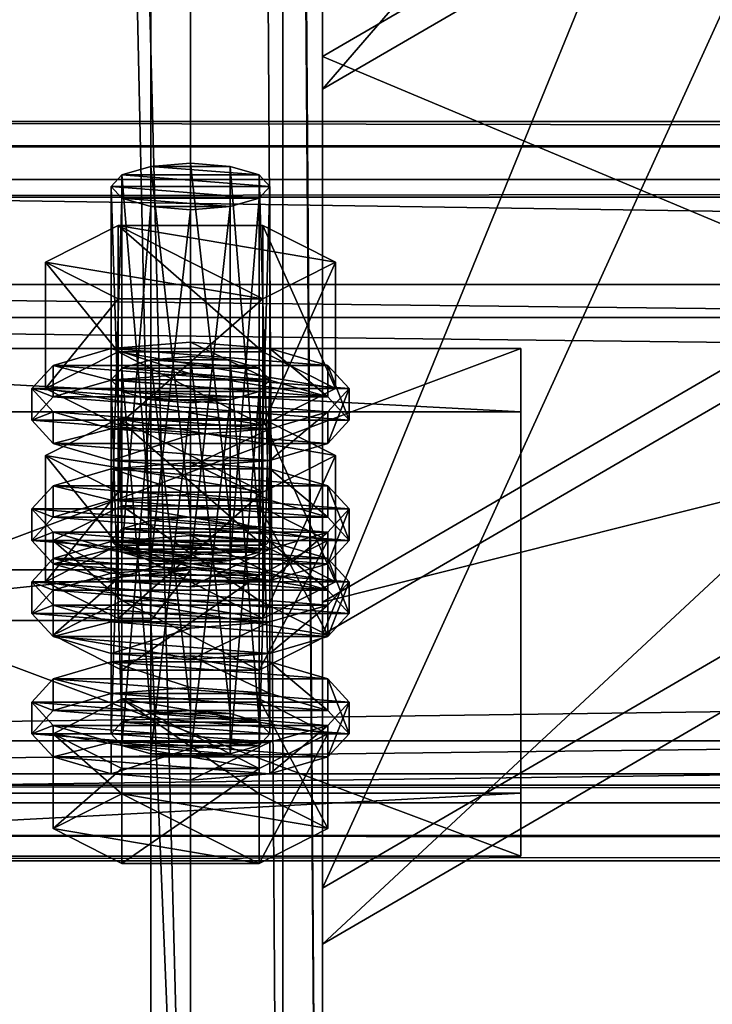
# Model space of a CAD drawing. Header units: millimetres. Extents: x 60485 to 71303, y 100 to 16900.
# Tile 698 of 1056: x 60607 to 60660, y 8609 to 8684. Entities that reach past the tile are written whole.
import ezdxf

# ---------------------------------------------------------------- set-up
doc = ezdxf.new("R2010")
doc.units = ezdxf.units.MM
for name, color, linetype in [('13', 7, 'Continuous'), ('3', 7, 'Continuous'), ('4', 7, 'Continuous'), ('6', 7, 'Continuous'), ('9', 7, 'Continuous')]:
    doc.layers.add(name, color=color, linetype=linetype)

msp = doc.modelspace()

# ---------------------------------------------------------------- meshes
at = {"layer": '13', "color": 20}
mesh = msp.add_polyface(dxfattribs=at)
corners = [(60620, 8669.134, 5605.383), (60617, 8669.369, 5606.152), (60617, 8642.593, 5614.339), (60614.804, 8670.012, 5608.252), (60614.804, 8643.235, 5616.439), (60614, 8670.889, 5611.121), (60614, 8644.112, 5619.308), (60614.804, 8671.766, 5613.99), (60614.804, 8644.989, 5622.177), (60617, 8672.408, 5616.09), (60617, 8645.631, 5624.277), (60620, 8672.643, 5616.859), (60620, 8645.866, 5625.045), (60623, 8669.369, 5606.152), (60625.196, 8670.012, 5608.252), (60626, 8670.889, 5611.121), (60625.196, 8671.766, 5613.99), (60623, 8672.408, 5616.09), (60625.485, 8662.389, 5603.786), (60614.515, 8662.389, 5603.786), (60614.515, 8652.826, 5606.709), (60609.03, 8665.167, 5612.871), (60609.03, 8655.604, 5615.794), (60614.515, 8667.944, 5621.955), (60614.515, 8658.381, 5624.879), (60625.485, 8658.381, 5624.879), (60625.485, 8652.826, 5606.709), (60609.608, 8653.85, 5610.056), (60608, 8655.604, 5615.794), (60608, 8653.213, 5616.525), (60609.608, 8651.459, 5610.787), (60609.608, 8657.358, 5621.532), (60609.608, 8654.967, 5622.263), (60614, 8658.642, 5625.733), (60614, 8656.251, 5626.463), (60620, 8659.112, 5627.27), (60620, 8656.721, 5628.001), (60614, 8652.565, 5605.856), (60626, 8652.565, 5605.856), (60630.392, 8653.85, 5610.056), (60632, 8655.604, 5615.794), (60630.392, 8657.358, 5621.532), (60626, 8658.642, 5625.733), (60630.392, 8654.967, 5622.263), (60632, 8653.213, 5616.525), (60617, 8654.751, 5558.337), (60623, 8654.751, 5558.337), (60614.804, 8655.393, 5560.437), (60625.196, 8655.393, 5560.437), (60614, 8656.27, 5563.306), (60626, 8656.27, 5563.306), (60614.804, 8657.147, 5566.175), (60625.196, 8657.147, 5566.175), (60617, 8657.789, 5568.275)]
mesh.append_faces([[corners[k] for k in face] for face in [(9, 12, 10, 10), (13, 1, 0, 0), (9, 17, 11, 11), (19, 22, 20, 20), (21, 24, 22, 22), (23, 25, 24, 24), (18, 21, 19, 19), (22, 26, 20, 20), (27, 29, 30, 30), (28, 32, 29, 29), (31, 34, 32, 32), (33, 36, 34, 34), (33, 42, 35, 35)]], dxfattribs={"vtx0": -1, "color": 20})
mesh.append_faces([[corners[k] for k in face] for face in [(1, 13, 3, 3), (3, 14, 5, 5), (5, 15, 7, 7), (7, 16, 9, 9), (21, 18, 23, 23), (24, 26, 22, 22), (37, 38, 27, 27), (27, 39, 28, 28), (28, 40, 31, 31), (31, 41, 33, 33), (36, 43, 34, 34), (34, 43, 32, 32), (32, 44, 29, 29), (45, 46, 47, 47), (47, 48, 49, 49), (49, 50, 51, 51), (51, 52, 53, 53)]], dxfattribs={"vtx0": -1, "vtx1": -1, "color": 20})
mesh.append_faces([[corners[k] for k in face] for face in [(0, 1, 2, 2), (1, 3, 4, 4), (3, 5, 6, 6), (5, 7, 8, 8), (7, 9, 10, 10), (9, 11, 12, 12), (18, 19, 20, 20), (19, 21, 22, 22), (21, 23, 24, 24), (27, 28, 29, 29), (28, 31, 32, 32), (31, 33, 34, 34), (33, 35, 36, 36)]], dxfattribs={"vtx2": -1, "vtx3": -1, "color": 20})
mesh = msp.add_polyface(dxfattribs=at)
corners = [(60626, 8670.889, 5611.121), (60625.196, 8670.012, 5608.252), (60625.196, 8643.235, 5616.439), (60623, 8669.369, 5606.152), (60623, 8642.593, 5614.339), (60620, 8669.134, 5605.383), (60620, 8642.358, 5613.57), (60620, 8672.643, 5616.859), (60623, 8672.408, 5616.09), (60623, 8645.631, 5624.277), (60620, 8645.866, 5625.045), (60625.196, 8671.766, 5613.99), (60625.196, 8644.989, 5622.177), (60626, 8644.112, 5619.308), (60614.804, 8670.012, 5608.252), (60614, 8670.889, 5611.121), (60614.804, 8671.766, 5613.99), (60617, 8672.408, 5616.09), (60630.97, 8665.167, 5612.871), (60625.485, 8662.389, 5603.786), (60625.485, 8652.826, 5606.709), (60630.97, 8655.604, 5615.794), (60614.515, 8652.826, 5606.709), (60614.515, 8667.944, 5621.955), (60625.485, 8667.944, 5621.955), (60625.485, 8658.381, 5624.879), (60614.515, 8658.381, 5624.879), (60632, 8655.604, 5615.794), (60630.392, 8653.85, 5610.056), (60630.392, 8651.459, 5610.787), (60632, 8653.213, 5616.525), (60620, 8659.112, 5627.27), (60626, 8658.642, 5625.733), (60626, 8656.251, 5626.463), (60620, 8656.721, 5628.001), (60630.392, 8657.358, 5621.532), (60630.392, 8654.967, 5622.263), (60609.608, 8653.85, 5610.056), (60626, 8652.565, 5605.856), (60608, 8655.604, 5615.794), (60609.608, 8657.358, 5621.532), (60614, 8658.642, 5625.733), (60609.608, 8654.967, 5622.263), (60608, 8653.213, 5616.525), (60623, 8654.751, 5558.337), (60617, 8654.751, 5558.337), (60620, 8654.516, 5557.568), (60614.804, 8655.393, 5560.437), (60625.196, 8655.393, 5560.437), (60614, 8656.27, 5563.306), (60626, 8656.27, 5563.306), (60614.804, 8657.147, 5566.175), (60625.196, 8657.147, 5566.175), (60617, 8657.789, 5568.275), (60623, 8657.789, 5568.275), (60620, 8658.024, 5569.044), (60614.515, 8653.326, 5574.14), (60630.97, 8650.548, 5565.055), (60625.485, 8653.326, 5574.14)]
mesh.append_faces([[corners[k] for k in face] for face in [(7, 9, 10, 10), (18, 20, 21, 21), (19, 22, 20, 20), (24, 21, 25, 25), (23, 18, 24, 24), (21, 26, 25, 25), (27, 29, 30, 30), (31, 33, 34, 34), (32, 36, 33, 33), (35, 30, 36, 36), (36, 34, 33, 33), (44, 45, 46, 46), (53, 54, 55, 55), (56, 57, 58, 58)]], dxfattribs={"vtx0": -1, "color": 20})
mesh.append_faces([[corners[k] for k in face] for face in [(14, 3, 1, 1), (15, 1, 0, 0), (16, 0, 11, 11), (17, 11, 8, 8), (23, 19, 18, 18), (26, 21, 20, 20), (37, 38, 28, 28), (39, 28, 27, 27), (40, 27, 35, 35), (41, 35, 32, 32), (42, 36, 30, 30), (43, 30, 29, 29), (47, 44, 48, 48), (49, 48, 50, 50), (51, 50, 52, 52), (53, 52, 54, 54)]], dxfattribs={"vtx0": -1, "vtx2": -1, "vtx3": -1, "color": 20})
mesh.append_faces([[corners[k] for k in face] for face in [(0, 1, 2, 2), (1, 3, 4, 4), (3, 5, 6, 6), (7, 8, 9, 9), (8, 11, 12, 12), (11, 0, 13, 13), (18, 19, 20, 20), (23, 24, 25, 25), (24, 18, 21, 21), (27, 28, 29, 29), (31, 32, 33, 33), (32, 35, 36, 36), (35, 27, 30, 30)]], dxfattribs={"vtx2": -1, "vtx3": -1, "color": 20})
mesh = msp.add_polyface(dxfattribs=at)
corners = [(60626, 8670.889, 5611.121), (60625.196, 8643.235, 5616.439), (60626, 8644.112, 5619.308), (60625.196, 8670.012, 5608.252), (60623, 8642.593, 5614.339), (60623, 8669.369, 5606.152), (60620, 8642.358, 5613.57), (60623, 8672.408, 5616.09), (60625.196, 8644.989, 5622.177), (60623, 8645.631, 5624.277), (60625.196, 8671.766, 5613.99), (60620, 8645.866, 5625.045), (60614.804, 8644.989, 5622.177), (60614, 8644.112, 5619.308), (60609.608, 8644.112, 5619.308), (60625.196, 8641.481, 5610.701), (60630.392, 8644.112, 5619.308), (60614.804, 8646.743, 5627.914), (60625.196, 8646.743, 5627.914), (60632, 8646.503, 5618.577), (60630.392, 8644.749, 5612.839), (60630.392, 8642.358, 5613.57), (60632, 8644.112, 5619.308), (60620, 8650.011, 5630.052), (60626, 8649.541, 5628.515), (60626, 8647.151, 5629.246), (60620, 8647.621, 5630.783), (60630.392, 8648.257, 5624.315), (60630.392, 8645.866, 5625.045), (60626, 8643.464, 5608.639), (60614, 8643.464, 5608.639), (60620, 8642.994, 5607.101), (60609.608, 8644.749, 5612.839), (60608, 8646.503, 5618.577), (60609.608, 8648.257, 5624.315), (60614, 8649.541, 5628.515), (60614, 8647.151, 5629.246), (60609.608, 8645.866, 5625.045), (60608, 8644.112, 5619.308), (60630.392, 8653.85, 5610.056), (60626, 8652.565, 5605.856), (60626, 8650.175, 5606.587), (60630.392, 8651.459, 5610.787), (60620, 8652.095, 5604.319), (60620, 8649.705, 5605.05), (60614, 8652.565, 5605.856), (60609.608, 8651.459, 5610.787), (60614, 8650.175, 5606.587), (60620, 8658.024, 5569.044), (60623, 8657.789, 5568.275), (60623, 8631.013, 5576.462), (60625.196, 8657.147, 5566.175), (60625.196, 8630.371, 5574.361), (60630.97, 8650.548, 5565.055), (60625.485, 8647.771, 5555.97), (60625.485, 8638.208, 5558.894), (60614.515, 8653.326, 5574.14), (60625.485, 8653.326, 5574.14), (60625.485, 8643.763, 5577.064), (60630.97, 8640.985, 5567.979), (60614, 8644.024, 5577.917), (60630.392, 8642.739, 5573.717), (60626, 8644.024, 5577.917), (60620, 8644.494, 5579.455)]
mesh.append_faces([[corners[k] for k in face] for face in [(0, 1, 2, 2), (3, 4, 1, 1), (5, 6, 4, 4), (7, 8, 9, 9), (10, 2, 8, 8), (8, 11, 9, 9), (17, 16, 18, 18), (19, 21, 22, 22), (23, 25, 26, 26), (24, 28, 25, 25), (27, 22, 28, 28), (29, 30, 31, 31), (35, 24, 23, 23), (39, 41, 42, 42), (40, 44, 41, 41), (40, 45, 43, 43), (47, 41, 44, 44), (57, 59, 58, 58), (60, 62, 63, 63)]], dxfattribs={"vtx0": -1, "color": 20})
mesh.append_faces([[corners[k] for k in face] for face in [(12, 8, 2, 2), (13, 2, 1, 1), (14, 15, 16, 16), (32, 29, 20, 20), (33, 20, 19, 19), (34, 19, 27, 27), (35, 27, 24, 24), (36, 25, 28, 28), (37, 28, 22, 22), (38, 22, 21, 21), (46, 42, 41, 41), (56, 54, 53, 53), (60, 61, 62, 62)]], dxfattribs={"vtx0": -1, "vtx2": -1, "vtx3": -1, "color": 20})
mesh.append_faces([[corners[k] for k in face] for face in [(19, 20, 21, 21), (23, 24, 25, 25), (24, 27, 28, 28), (27, 19, 22, 22), (39, 40, 41, 41), (40, 43, 44, 44), (48, 49, 50, 50), (49, 51, 52, 52), (53, 54, 55, 55), (56, 57, 58, 58), (57, 53, 59, 59)]], dxfattribs={"vtx2": -1, "vtx3": -1, "color": 20})
mesh = msp.add_polyface(dxfattribs=at)
corners = [(60620, 8669.134, 5605.383), (60617, 8642.593, 5614.339), (60620, 8642.358, 5613.57), (60617, 8669.369, 5606.152), (60614.804, 8643.235, 5616.439), (60614.804, 8670.012, 5608.252), (60614, 8644.112, 5619.308), (60614, 8670.889, 5611.121), (60614.804, 8644.989, 5622.177), (60614.804, 8671.766, 5613.99), (60617, 8645.631, 5624.277), (60620, 8645.866, 5625.045), (60625.196, 8644.989, 5622.177), (60626, 8644.112, 5619.308), (60625.196, 8643.235, 5616.439), (60609.608, 8644.112, 5619.308), (60630.392, 8644.112, 5619.308), (60614.804, 8646.743, 5627.914), (60614, 8643.464, 5608.639), (60609.608, 8644.749, 5612.839), (60609.608, 8642.358, 5613.57), (60608, 8646.503, 5618.577), (60608, 8644.112, 5619.308), (60609.608, 8648.257, 5624.315), (60609.608, 8645.866, 5625.045), (60614, 8649.541, 5628.515), (60614, 8647.151, 5629.246), (60620, 8650.011, 5630.052), (60620, 8647.621, 5630.783), (60626, 8643.464, 5608.639), (60630.392, 8644.749, 5612.839), (60632, 8646.503, 5618.577), (60630.392, 8648.257, 5624.315), (60626, 8647.151, 5629.246), (60630.392, 8645.866, 5625.045), (60632, 8644.112, 5619.308), (60620, 8652.095, 5604.319), (60614, 8652.565, 5605.856), (60614, 8650.175, 5606.587), (60620, 8649.705, 5605.05), (60609.608, 8653.85, 5610.056), (60609.608, 8651.459, 5610.787), (60608, 8653.213, 5616.525), (60630.392, 8651.459, 5610.787), (60626, 8650.175, 5606.587), (60614, 8656.27, 5563.306), (60614.804, 8657.147, 5566.175), (60614.804, 8630.371, 5574.361), (60617, 8657.789, 5568.275), (60617, 8631.013, 5576.462), (60620, 8658.024, 5569.044), (60620, 8631.248, 5577.23), (60614.515, 8647.771, 5555.97), (60609.03, 8650.548, 5565.055), (60609.03, 8640.985, 5567.979), (60614.515, 8653.326, 5574.14), (60614.515, 8643.763, 5577.064), (60625.485, 8643.763, 5577.064), (60625.485, 8647.771, 5555.97), (60614, 8644.024, 5577.917), (60620, 8644.494, 5579.455), (60620, 8642.103, 5580.186), (60609.608, 8642.739, 5573.717), (60630.392, 8642.739, 5573.717)]
mesh.append_faces([[corners[k] for k in face] for face in [(0, 1, 2, 2), (3, 4, 1, 1), (5, 6, 4, 4), (7, 8, 6, 6), (9, 10, 8, 8), (19, 22, 20, 20), (21, 24, 22, 22), (23, 26, 24, 24), (25, 28, 26, 26), (33, 26, 28, 28), (36, 38, 39, 39), (37, 41, 38, 38), (53, 56, 54, 54), (55, 57, 56, 56), (58, 53, 52, 52)]], dxfattribs={"vtx0": -1, "color": 20})
mesh.append_faces([[corners[k] for k in face] for face in [(11, 12, 10, 10), (10, 12, 8, 8), (8, 13, 6, 6), (6, 14, 4, 4), (15, 16, 17, 17), (18, 29, 19, 19), (19, 30, 21, 21), (21, 31, 23, 23), (23, 32, 25, 25), (26, 34, 24, 24), (24, 35, 22, 22), (42, 43, 41, 41), (41, 44, 38, 38), (53, 58, 55, 55), (62, 63, 59, 59)]], dxfattribs={"vtx0": -1, "vtx1": -1, "color": 20})
mesh.append_faces([[corners[k] for k in face] for face in [(18, 19, 20, 20), (19, 21, 22, 22), (21, 23, 24, 24), (23, 25, 26, 26), (25, 27, 28, 28), (36, 37, 38, 38), (37, 40, 41, 41), (45, 46, 47, 47), (46, 48, 49, 49), (48, 50, 51, 51), (52, 53, 54, 54), (53, 55, 56, 56), (59, 60, 61, 61)]], dxfattribs={"vtx2": -1, "vtx3": -1, "color": 20})
mesh = msp.add_polyface(dxfattribs=at)
corners = [(60614.804, 8643.235, 5616.439), (60625.196, 8643.235, 5616.439), (60623, 8642.593, 5614.339), (60630.392, 8644.112, 5619.308), (60625.196, 8641.481, 5610.701), (60625.196, 8634.308, 5612.894), (60630.392, 8636.94, 5621.5), (60614.804, 8646.743, 5627.914), (60625.196, 8646.743, 5627.914), (60625.196, 8639.571, 5630.107), (60614.804, 8639.571, 5630.107), (60630.392, 8644.749, 5612.839), (60626, 8643.464, 5608.639), (60626, 8641.074, 5609.369), (60630.392, 8642.358, 5613.57), (60620, 8642.994, 5607.101), (60620, 8640.604, 5607.832), (60609.608, 8642.358, 5613.57), (60626, 8656.27, 5563.306), (60625.196, 8655.393, 5560.437), (60625.196, 8628.616, 5568.624), (60623, 8654.751, 5558.337), (60623, 8627.974, 5566.523), (60620, 8654.516, 5557.568), (60620, 8627.739, 5565.755), (60620, 8658.024, 5569.044), (60623, 8631.013, 5576.462), (60620, 8631.248, 5577.23), (60623, 8657.789, 5568.275), (60625.196, 8630.371, 5574.361), (60625.196, 8657.147, 5566.175), (60626, 8629.494, 5571.492), (60630.97, 8650.548, 5565.055), (60625.485, 8638.208, 5558.894), (60630.97, 8640.985, 5567.979), (60625.485, 8647.771, 5555.97), (60614.515, 8638.208, 5558.894), (60614.515, 8643.763, 5577.064), (60625.485, 8643.763, 5577.064), (60632, 8640.985, 5567.979), (60630.392, 8639.231, 5562.241), (60630.392, 8636.84, 5562.972), (60632, 8638.594, 5568.71), (60626, 8637.947, 5558.041), (60626, 8635.556, 5558.772), (60620, 8637.477, 5556.503), (60620, 8635.086, 5557.234), (60620, 8644.494, 5579.455), (60626, 8644.024, 5577.917), (60626, 8641.633, 5578.648), (60620, 8642.103, 5580.186), (60630.392, 8642.739, 5573.717), (60630.392, 8640.349, 5574.448), (60614, 8637.947, 5558.041), (60609.608, 8639.231, 5562.241), (60608, 8640.985, 5567.979), (60609.608, 8642.739, 5573.717), (60609.608, 8640.349, 5574.448), (60608, 8638.594, 5568.71), (60609.608, 8636.84, 5562.972)]
mesh.append_faces([[corners[k] for k in face] for face in [(3, 5, 6, 6), (8, 6, 9, 9), (6, 10, 9, 9), (11, 13, 14, 14), (12, 16, 13, 13), (25, 26, 27, 27), (28, 29, 26, 26), (30, 31, 29, 29), (32, 33, 34, 34), (35, 36, 33, 33), (34, 37, 38, 38), (39, 41, 42, 42), (40, 44, 41, 41), (47, 49, 50, 50), (48, 52, 49, 49), (51, 42, 52, 52), (43, 53, 45, 45), (52, 50, 49, 49)]], dxfattribs={"vtx0": -1, "color": 20})
mesh.append_faces([[corners[k] for k in face] for face in [(0, 1, 2, 2), (10, 6, 5, 5), (17, 14, 13, 13), (37, 34, 33, 33), (54, 43, 40, 40), (55, 40, 39, 39), (56, 39, 51, 51), (57, 52, 42, 42), (58, 42, 41, 41), (59, 41, 44, 44)]], dxfattribs={"vtx0": -1, "vtx2": -1, "vtx3": -1, "color": 20})
mesh.append_faces([[corners[k] for k in face] for face in [(3, 4, 5, 5), (7, 8, 9, 9), (8, 3, 6, 6), (11, 12, 13, 13), (12, 15, 16, 16), (18, 19, 20, 20), (19, 21, 22, 22), (21, 23, 24, 24), (30, 18, 31, 31), (39, 40, 41, 41), (40, 43, 44, 44), (43, 45, 46, 46), (47, 48, 49, 49), (48, 51, 52, 52), (51, 39, 42, 42)]], dxfattribs={"vtx2": -1, "vtx3": -1, "color": 20})
mesh = msp.add_polyface(dxfattribs=at)
corners = [(60614.804, 8643.235, 5616.439), (60623, 8642.593, 5614.339), (60617, 8642.593, 5614.339), (60620, 8642.358, 5613.57), (60625.196, 8641.481, 5610.701), (60614.804, 8641.481, 5610.701), (60614.804, 8634.308, 5612.894), (60609.608, 8644.112, 5619.308), (60609.608, 8636.94, 5621.5), (60614.804, 8646.743, 5627.914), (60614.804, 8639.571, 5630.107), (60625.196, 8639.571, 5630.107), (60625.196, 8634.308, 5612.894), (60620, 8642.994, 5607.101), (60614, 8643.464, 5608.639), (60614, 8641.074, 5609.369), (60620, 8640.604, 5607.832), (60609.608, 8642.358, 5613.57), (60608, 8644.112, 5619.308), (60630.392, 8642.358, 5613.57), (60626, 8641.074, 5609.369), (60620, 8654.516, 5557.568), (60617, 8654.751, 5558.337), (60617, 8627.974, 5566.523), (60614.804, 8655.393, 5560.437), (60614.804, 8628.616, 5568.624), (60614, 8656.27, 5563.306), (60614, 8629.494, 5571.492), (60614.804, 8630.371, 5574.361), (60614.804, 8657.147, 5566.175), (60617, 8631.013, 5576.462), (60617, 8657.789, 5568.275), (60620, 8631.248, 5577.23), (60625.485, 8647.771, 5555.97), (60614.515, 8647.771, 5555.97), (60614.515, 8638.208, 5558.894), (60609.03, 8640.985, 5567.979), (60614.515, 8643.763, 5577.064), (60625.485, 8638.208, 5558.894), (60620, 8637.477, 5556.503), (60614, 8637.947, 5558.041), (60614, 8635.556, 5558.772), (60609.608, 8639.231, 5562.241), (60609.608, 8636.84, 5562.972), (60608, 8640.985, 5567.979), (60608, 8638.594, 5568.71), (60609.608, 8642.739, 5573.717), (60609.608, 8640.349, 5574.448), (60614, 8644.024, 5577.917), (60614, 8641.633, 5578.648), (60620, 8642.103, 5580.186), (60626, 8637.947, 5558.041), (60630.392, 8639.231, 5562.241), (60632, 8640.985, 5567.979), (60630.392, 8640.349, 5574.448), (60632, 8638.594, 5568.71), (60630.392, 8636.84, 5562.972)]
mesh.append_faces([[corners[k] for k in face] for face in [(2, 1, 3, 3), (5, 8, 6, 6), (7, 10, 8, 8), (9, 11, 10, 10), (4, 7, 5, 5), (13, 15, 16, 16), (14, 17, 15, 15), (15, 20, 16, 16), (26, 28, 27, 27), (29, 30, 28, 28), (31, 32, 30, 30), (34, 36, 35, 35), (36, 38, 35, 35), (40, 43, 41, 41), (42, 45, 43, 43), (44, 47, 45, 45), (46, 49, 47, 47), (48, 50, 49, 49)]], dxfattribs={"vtx0": -1, "color": 20})
mesh.append_faces([[corners[k] for k in face] for face in [(0, 1, 2, 2), (10, 12, 8, 8), (18, 19, 17, 17), (17, 20, 15, 15), (37, 38, 36, 36), (40, 51, 42, 42), (42, 52, 44, 44), (44, 53, 46, 46), (50, 54, 49, 49), (49, 54, 47, 47), (47, 55, 45, 45), (45, 56, 43, 43)]], dxfattribs={"vtx0": -1, "vtx1": -1, "color": 20})
mesh.append_faces([[corners[k] for k in face] for face in [(4, 5, 6, 6), (5, 7, 8, 8), (7, 9, 10, 10), (13, 14, 15, 15), (21, 22, 23, 23), (22, 24, 25, 25), (24, 26, 27, 27), (33, 34, 35, 35), (39, 40, 41, 41), (40, 42, 43, 43), (42, 44, 45, 45), (44, 46, 47, 47), (46, 48, 49, 49)]], dxfattribs={"vtx2": -1, "vtx3": -1, "color": 20})
mesh = msp.add_polyface(dxfattribs=at)
corners = [(60625.196, 8641.481, 5610.701), (60614.804, 8634.308, 5612.894), (60625.196, 8634.308, 5612.894), (60626, 8656.27, 5563.306), (60625.196, 8628.616, 5568.624), (60626, 8629.494, 5571.492), (60625.196, 8655.393, 5560.437), (60623, 8627.974, 5566.523), (60623, 8654.751, 5558.337), (60620, 8627.739, 5565.755), (60617, 8631.013, 5576.462), (60623, 8631.013, 5576.462), (60625.196, 8630.371, 5574.361), (60614.804, 8630.371, 5574.361), (60614, 8629.494, 5571.492), (60614.804, 8628.616, 5568.624), (60617, 8627.974, 5566.523), (60630.392, 8629.494, 5571.492), (60625.196, 8626.862, 5562.886), (60625.196, 8619.69, 5565.078), (60630.392, 8622.321, 5573.685), (60614.804, 8619.69, 5565.078), (60614.804, 8632.125, 5580.099), (60625.196, 8632.125, 5580.099), (60625.196, 8624.953, 5582.292), (60614.804, 8624.953, 5582.292), (60632, 8631.884, 5570.761), (60630.392, 8630.13, 5565.024), (60630.392, 8627.739, 5565.755), (60632, 8629.494, 5571.492), (60626, 8628.846, 5560.823), (60626, 8626.455, 5561.554), (60620, 8628.376, 5559.286), (60620, 8625.985, 5560.017), (60620, 8635.393, 5582.237), (60626, 8634.923, 5580.7), (60626, 8632.532, 5581.431), (60620, 8633.002, 5582.968), (60630.392, 8633.638, 5576.499), (60630.392, 8631.248, 5577.23), (60614, 8628.846, 5560.823), (60609.608, 8630.13, 5565.024), (60608, 8631.884, 5570.761), (60609.608, 8633.638, 5576.499), (60614, 8634.923, 5580.7), (60614, 8632.532, 5581.431), (60609.608, 8631.248, 5577.23), (60608, 8629.494, 5571.492), (60609.608, 8627.739, 5565.755), (60614, 8626.455, 5561.554), (60626, 8637.947, 5558.041), (60620, 8635.086, 5557.234), (60626, 8635.556, 5558.772), (60614, 8635.556, 5558.772)]
mesh.append_faces([[corners[k] for k in face] for face in [(0, 1, 2, 2), (3, 4, 5, 5), (6, 7, 4, 4), (8, 9, 7, 7), (16, 7, 9, 9), (17, 19, 20, 20), (18, 21, 19, 19), (23, 20, 24, 24), (22, 17, 23, 23), (20, 25, 24, 24), (26, 28, 29, 29), (27, 31, 28, 28), (30, 33, 31, 31), (34, 36, 37, 37), (35, 39, 36, 36), (38, 29, 39, 39), (30, 40, 32, 32), (49, 31, 33, 33), (50, 51, 52, 52), (53, 52, 51, 51)]], dxfattribs={"vtx0": -1, "color": 20})
mesh.append_faces([[corners[k] for k in face] for face in [(10, 11, 12, 12), (13, 12, 5, 5), (14, 5, 4, 4), (15, 4, 7, 7), (22, 18, 17, 17), (25, 20, 19, 19), (41, 30, 27, 27), (42, 27, 26, 26), (43, 26, 38, 38), (44, 38, 35, 35), (45, 36, 39, 39), (46, 39, 29, 29), (47, 29, 28, 28), (48, 28, 31, 31)]], dxfattribs={"vtx0": -1, "vtx2": -1, "vtx3": -1, "color": 20})
mesh.append_faces([[corners[k] for k in face] for face in [(17, 18, 19, 19), (22, 23, 24, 24), (23, 17, 20, 20), (26, 27, 28, 28), (27, 30, 31, 31), (30, 32, 33, 33), (34, 35, 36, 36), (35, 38, 39, 39), (38, 26, 29, 29)]], dxfattribs={"vtx2": -1, "vtx3": -1, "color": 20})
mesh = msp.add_polyface(dxfattribs=at)
corners = [(60609.608, 8636.94, 5621.5), (60625.196, 8634.308, 5612.894), (60614.804, 8634.308, 5612.894), (60620, 8654.516, 5557.568), (60617, 8627.974, 5566.523), (60620, 8627.739, 5565.755), (60617, 8654.751, 5558.337), (60614.804, 8628.616, 5568.624), (60614.804, 8655.393, 5560.437), (60614, 8629.494, 5571.492), (60623, 8631.013, 5576.462), (60617, 8631.013, 5576.462), (60620, 8631.248, 5577.23), (60625.196, 8630.371, 5574.361), (60614.804, 8630.371, 5574.361), (60626, 8629.494, 5571.492), (60625.196, 8628.616, 5568.624), (60623, 8627.974, 5566.523), (60625.196, 8626.862, 5562.886), (60614.804, 8626.862, 5562.886), (60614.804, 8619.69, 5565.078), (60609.608, 8629.494, 5571.492), (60609.608, 8622.321, 5573.685), (60614.804, 8632.125, 5580.099), (60614.804, 8624.953, 5582.292), (60625.196, 8624.953, 5582.292), (60625.196, 8619.69, 5565.078), (60620, 8628.376, 5559.286), (60614, 8628.846, 5560.823), (60614, 8626.455, 5561.554), (60620, 8625.985, 5560.017), (60609.608, 8630.13, 5565.024), (60609.608, 8627.739, 5565.755), (60608, 8631.884, 5570.761), (60608, 8629.494, 5571.492), (60609.608, 8633.638, 5576.499), (60609.608, 8631.248, 5577.23), (60614, 8634.923, 5580.7), (60614, 8632.532, 5581.431), (60620, 8635.393, 5582.237), (60620, 8633.002, 5582.968), (60626, 8628.846, 5560.823), (60630.392, 8630.13, 5565.024), (60632, 8631.884, 5570.761), (60630.392, 8633.638, 5576.499), (60626, 8634.923, 5580.7), (60626, 8632.532, 5581.431), (60630.392, 8631.248, 5577.23), (60632, 8629.494, 5571.492), (60630.392, 8627.739, 5565.755), (60626, 8626.455, 5561.554), (60620, 8637.477, 5556.503), (60614, 8635.556, 5558.772), (60620, 8635.086, 5557.234), (60609.608, 8636.84, 5562.972), (60626, 8635.556, 5558.772)]
mesh.append_faces([[corners[k] for k in face] for face in [(0, 1, 2, 2), (3, 4, 5, 5), (6, 7, 4, 4), (8, 9, 7, 7), (10, 11, 12, 12), (19, 22, 20, 20), (21, 24, 22, 22), (23, 25, 24, 24), (18, 21, 19, 19), (22, 26, 20, 20), (27, 29, 30, 30), (28, 32, 29, 29), (31, 34, 32, 32), (33, 36, 34, 34), (35, 38, 36, 36), (37, 40, 38, 38), (37, 45, 39, 39), (46, 38, 40, 40), (51, 52, 53, 53)]], dxfattribs={"vtx0": -1, "color": 20})
mesh.append_faces([[corners[k] for k in face] for face in [(11, 13, 14, 14), (14, 15, 9, 9), (9, 16, 7, 7), (7, 17, 4, 4), (21, 18, 23, 23), (24, 26, 22, 22), (28, 41, 31, 31), (31, 42, 33, 33), (33, 43, 35, 35), (35, 44, 37, 37), (38, 47, 36, 36), (36, 48, 34, 34), (34, 49, 32, 32), (32, 50, 29, 29), (54, 55, 52, 52)]], dxfattribs={"vtx0": -1, "vtx1": -1, "color": 20})
mesh.append_faces([[corners[k] for k in face] for face in [(18, 19, 20, 20), (19, 21, 22, 22), (21, 23, 24, 24), (27, 28, 29, 29), (28, 31, 32, 32), (31, 33, 34, 34), (33, 35, 36, 36), (35, 37, 38, 38), (37, 39, 40, 40)]], dxfattribs={"vtx2": -1, "vtx3": -1, "color": 20})
at = {"layer": '3', "color": 91}
mesh = msp.add_polyface(dxfattribs=at)
corners = [(60573, 16854.959, 2970.03), (60573, 16738.421, 2970.03), (60573, 8515, 5484.182), (60573, 8515, 5561.563), (60573, 16854.959, 3011.782), (60627, 8515, 5561.563), (60627, 16854.959, 3011.782), (60627, 16738.421, 2970.03), (60627, 16854.959, 2970.03), (60627, 8515, 5484.182), (60630, 8515, 5564.7), (60630, 8515, 5481.045), (60570, 8515, 5481.045), (60570, 8515, 5564.7), (60570, 16854.959, 3014.919), (60630, 16854.959, 3014.919), (60630, 16854.959, 2970.03), (60570, 16854.959, 2970.03), (60570, 16728.16, 2970.03), (60630, 16728.16, 2970.03)]
mesh.append_faces([[corners[k] for k in face] for face in [(1, 4, 0, 0), (3, 1, 2, 2), (3, 6, 4, 4), (7, 5, 9, 9), (6, 7, 8, 8), (1, 9, 2, 2), (10, 14, 15, 15), (16, 6, 8, 8), (0, 14, 17, 17), (18, 13, 12, 12), (14, 18, 17, 17), (19, 12, 11, 11), (19, 15, 16, 16), (10, 19, 11, 11), (7, 16, 8, 8), (17, 1, 0, 0)]], dxfattribs={"vtx0": -1, "color": 91})
mesh.append_faces([[corners[k] for k in face] for face in [(4, 1, 3, 3), (5, 7, 6, 6), (10, 5, 13, 13), (5, 11, 9, 9), (9, 11, 2, 2), (13, 3, 12, 12), (3, 13, 5, 5), (12, 2, 11, 11), (14, 4, 15, 15), (15, 6, 16, 16), (13, 18, 14, 14), (15, 19, 10, 10), (19, 7, 18, 18), (18, 1, 17, 17), (1, 18, 7, 7)]], dxfattribs={"vtx0": -1, "vtx1": -1, "color": 91})
mesh.append_faces([[corners[k] for k in face] for face in [(5, 10, 11, 11), (12, 3, 2, 2), (14, 0, 4, 4), (15, 4, 6, 6), (7, 19, 16, 16)]], dxfattribs={"vtx0": -1, "vtx2": -1, "vtx3": -1, "color": 91})
mesh.append_faces([[corners[k] for k in face] for face in [(3, 5, 6, 6), (1, 7, 9, 9), (10, 13, 14, 14), (19, 18, 12, 12)]], dxfattribs={"vtx2": -1, "vtx3": -1, "color": 91})
mesh = msp.add_polyface(dxfattribs=at)
corners = [(60630, 8617.816, 5452.748), (60630, 8678.242, 5434.274), (60667.506, 8700.035, 5427.611), (60695.547, 8655.903, 5441.104), (60630, 8699.877, 5505.04), (60667.506, 8721.671, 5498.378), (60630, 8639.451, 5523.515), (60695.547, 8677.538, 5511.87), (60630, 8613.582, 5450.905), (60630, 8636.971, 5527.41), (60697.105, 8675.964, 5515.489), (60697.105, 8652.574, 5438.984), (60630, 8704.111, 5506.883), (60665.949, 8725, 5500.497), (60630, 8680.721, 5430.379), (60665.949, 8701.61, 5423.992)]
mesh.append_faces([[corners[k] for k in face] for face in [(0, 2, 3, 3), (1, 5, 2, 2), (4, 7, 5, 5), (6, 3, 7, 7), (8, 10, 11, 11), (9, 13, 10, 10), (12, 15, 13, 13), (14, 11, 15, 15)]], dxfattribs={"vtx0": -1, "color": 91})
mesh.append_faces([[corners[k] for k in face] for face in [(9, 6, 12, 12), (6, 8, 0, 0), (0, 8, 1, 1), (12, 4, 14, 14), (4, 12, 6, 6), (14, 1, 8, 8), (11, 3, 15, 15), (3, 10, 7, 7), (7, 10, 5, 5), (15, 2, 13, 13), (2, 15, 3, 3), (13, 5, 10, 10)]], dxfattribs={"vtx0": -1, "vtx1": -1, "color": 91})
mesh.append_faces([[corners[k] for k in face] for face in [(6, 9, 8, 8), (14, 4, 1, 1), (3, 11, 10, 10), (13, 2, 5, 5)]], dxfattribs={"vtx0": -1, "vtx2": -1, "vtx3": -1, "color": 91})
mesh.append_faces([[corners[k] for k in face] for face in [(0, 1, 2, 2), (1, 4, 5, 5), (4, 6, 7, 7), (6, 0, 3, 3), (8, 9, 10, 10), (9, 12, 13, 13), (12, 14, 15, 15), (14, 8, 11, 11)]], dxfattribs={"vtx2": -1, "vtx3": -1, "color": 91})
mesh = msp.add_polyface(dxfattribs=at)
corners = [(60645, 8620.222, 5532.615), (60555, 8620.222, 5532.615), (60555, 8653.844, 5642.59), (60645, 8653.844, 5642.59), (60555, 8625.003, 5531.153), (60555, 8658.626, 5641.128), (60645, 8625.003, 5531.153), (60645, 8658.626, 5641.128)]
mesh.append_faces([[corners[k] for k in face] for face in [(0, 2, 3, 3), (1, 5, 2, 2), (4, 7, 5, 5), (6, 3, 7, 7), (1, 6, 4, 4), (3, 5, 7, 7)]], dxfattribs={"vtx0": -1, "color": 91})
mesh.append_faces([[corners[k] for k in face] for face in [(0, 1, 2, 2), (1, 4, 5, 5), (4, 6, 7, 7), (6, 0, 3, 3), (1, 0, 6, 6), (3, 2, 5, 5)]], dxfattribs={"vtx2": -1, "vtx3": -1, "color": 91})
at = {"layer": '4', "color": 171}
mesh = msp.add_polyface(dxfattribs=at)
corners = [(60583, 10172.442, 4974.314), (60617, 10172.442, 4974.314), (60617, 8638.07, 3030.03), (60583, 8638.07, 3030.03), (60617, 10117.023, 4991.257), (60617, 8569.28, 3030.03), (60583, 10117.023, 4991.257), (60583, 8569.28, 3030.03), (60580, 10175.521, 4973.373), (60580, 10113.944, 4992.198), (60580, 8565.458, 3030.03), (60580, 8641.892, 3030.03), (60620, 10113.944, 4992.198), (60620, 8565.458, 3030.03), (60620, 10175.521, 4973.373), (60620, 8641.892, 3030.03)]
mesh.append_faces([[corners[k] for k in face] for face in [(0, 2, 3, 3), (1, 5, 2, 2), (4, 7, 5, 5), (6, 3, 7, 7), (8, 10, 11, 11), (9, 13, 10, 10), (12, 15, 13, 13), (14, 11, 15, 15)]], dxfattribs={"vtx0": -1, "color": 171})
mesh.append_faces([[corners[k] for k in face] for face in [(9, 6, 12, 12), (6, 8, 0, 0), (0, 8, 1, 1), (12, 4, 14, 14), (4, 12, 6, 6), (14, 1, 8, 8), (11, 3, 15, 15), (3, 10, 7, 7), (7, 10, 5, 5), (15, 2, 13, 13), (2, 15, 3, 3), (13, 5, 10, 10)]], dxfattribs={"vtx0": -1, "vtx1": -1, "color": 171})
mesh.append_faces([[corners[k] for k in face] for face in [(6, 9, 8, 8), (14, 4, 1, 1), (3, 11, 10, 10), (13, 2, 5, 5)]], dxfattribs={"vtx0": -1, "vtx2": -1, "vtx3": -1, "color": 171})
mesh.append_faces([[corners[k] for k in face] for face in [(0, 1, 2, 2), (1, 4, 5, 5), (4, 6, 7, 7), (6, 0, 3, 3), (8, 9, 10, 10), (9, 12, 13, 13), (12, 14, 15, 15), (14, 8, 11, 11)]], dxfattribs={"vtx2": -1, "vtx3": -1, "color": 171})
at = {"layer": '6', "color": 2}
mesh = msp.add_polyface(dxfattribs=at)
corners = [(60627, 8515, 2973.03), (60573, 8515, 2973.03), (60573, 16718.348, 2973.03), (60627, 16718.348, 2973.03), (60573, 8515, 3027.03), (60573, 16541.721, 3027.03), (60627, 8515, 3027.03), (60627, 16541.721, 3027.03), (60630, 8515, 2970.03), (60630, 8515, 3030.03), (60630, 16531.909, 3030.03), (60630, 16728.16, 2970.03), (60570, 8515, 3030.03), (60570, 16531.909, 3030.03), (60570, 8515, 2970.03), (60570, 16728.16, 2970.03)]
mesh.append_faces([[corners[k] for k in face] for face in [(0, 2, 3, 3), (1, 5, 2, 2), (4, 7, 5, 5), (6, 3, 7, 7), (8, 10, 11, 11), (9, 13, 10, 10), (12, 15, 13, 13), (14, 11, 15, 15)]], dxfattribs={"vtx0": -1, "color": 2})
mesh.append_faces([[corners[k] for k in face] for face in [(9, 6, 12, 12), (6, 8, 0, 0), (0, 8, 1, 1), (12, 4, 14, 14), (4, 12, 6, 6), (14, 1, 8, 8), (11, 3, 15, 15), (3, 10, 7, 7), (7, 10, 5, 5), (15, 2, 13, 13), (2, 15, 3, 3), (13, 5, 10, 10)]], dxfattribs={"vtx0": -1, "vtx1": -1, "color": 2})
mesh.append_faces([[corners[k] for k in face] for face in [(6, 9, 8, 8), (14, 4, 1, 1), (3, 11, 10, 10), (13, 2, 5, 5)]], dxfattribs={"vtx0": -1, "vtx2": -1, "vtx3": -1, "color": 2})
mesh.append_faces([[corners[k] for k in face] for face in [(0, 1, 2, 2), (1, 4, 5, 5), (4, 6, 7, 7), (6, 0, 3, 3), (8, 9, 10, 10), (9, 12, 13, 13), (12, 14, 15, 15), (14, 8, 11, 11)]], dxfattribs={"vtx2": -1, "vtx3": -1, "color": 2})
at = {"layer": '9', "color": 243}
mesh = msp.add_polyface(dxfattribs=at)
corners = [(60500, 8671.416, 5522.19), (60500, 8626.471, 5535.938), (63500, 8626.471, 5535.938), (63500, 8671.416, 5522.19), (60500, 8660.987, 5648.777), (63500, 8660.987, 5648.777), (60500, 8625.605, 5659.6), (63500, 8625.605, 5659.6), (60500, 8621.802, 5647.168), (63500, 8621.802, 5647.168), (60500, 8619.89, 5647.753), (63500, 8619.89, 5647.753), (60500, 8624.278, 5662.097), (63500, 8624.278, 5662.097), (60500, 8663.484, 5650.104), (63500, 8663.484, 5650.104), (60500, 8628.969, 5537.265), (63500, 8628.969, 5537.265), (60500, 8670.088, 5524.688), (63500, 8670.088, 5524.688), (60500, 8673.891, 5537.119), (63500, 8673.891, 5537.119), (60500, 8675.803, 5536.534), (63500, 8675.803, 5536.534)]
mesh.append_faces([[corners[k] for k in face] for face in [(0, 2, 3, 3), (1, 5, 2, 2), (4, 7, 5, 5), (6, 9, 7, 7), (8, 11, 9, 9), (10, 13, 11, 11), (12, 15, 13, 13), (14, 17, 15, 15), (16, 19, 17, 17), (18, 21, 19, 19), (20, 23, 21, 21), (22, 3, 23, 23), (8, 12, 10, 10), (20, 0, 22, 22), (11, 7, 9, 9), (3, 21, 23, 23)]], dxfattribs={"vtx0": -1, "color": 243})
mesh.append_faces([[corners[k] for k in face] for face in [(12, 6, 14, 14), (14, 1, 16, 16), (16, 0, 18, 18), (18, 0, 20, 20), (21, 3, 19, 19), (19, 2, 17, 17), (17, 2, 15, 15), (15, 5, 13, 13), (13, 7, 11, 11)]], dxfattribs={"vtx0": -1, "vtx1": -1, "color": 243})
mesh.append_faces([[corners[k] for k in face] for face in [(12, 8, 6, 6), (14, 6, 4, 4), (14, 4, 1, 1), (16, 1, 0, 0), (19, 3, 2, 2), (15, 2, 5, 5), (13, 5, 7, 7)]], dxfattribs={"vtx0": -1, "vtx2": -1, "vtx3": -1, "color": 243})
mesh.append_faces([[corners[k] for k in face] for face in [(0, 1, 2, 2), (1, 4, 5, 5), (4, 6, 7, 7), (6, 8, 9, 9), (8, 10, 11, 11), (10, 12, 13, 13), (12, 14, 15, 15), (14, 16, 17, 17), (16, 18, 19, 19), (18, 20, 21, 21), (20, 22, 23, 23), (22, 0, 3, 3)]], dxfattribs={"vtx2": -1, "vtx3": -1, "color": 243})

doc.saveas('drawing.dxf')
